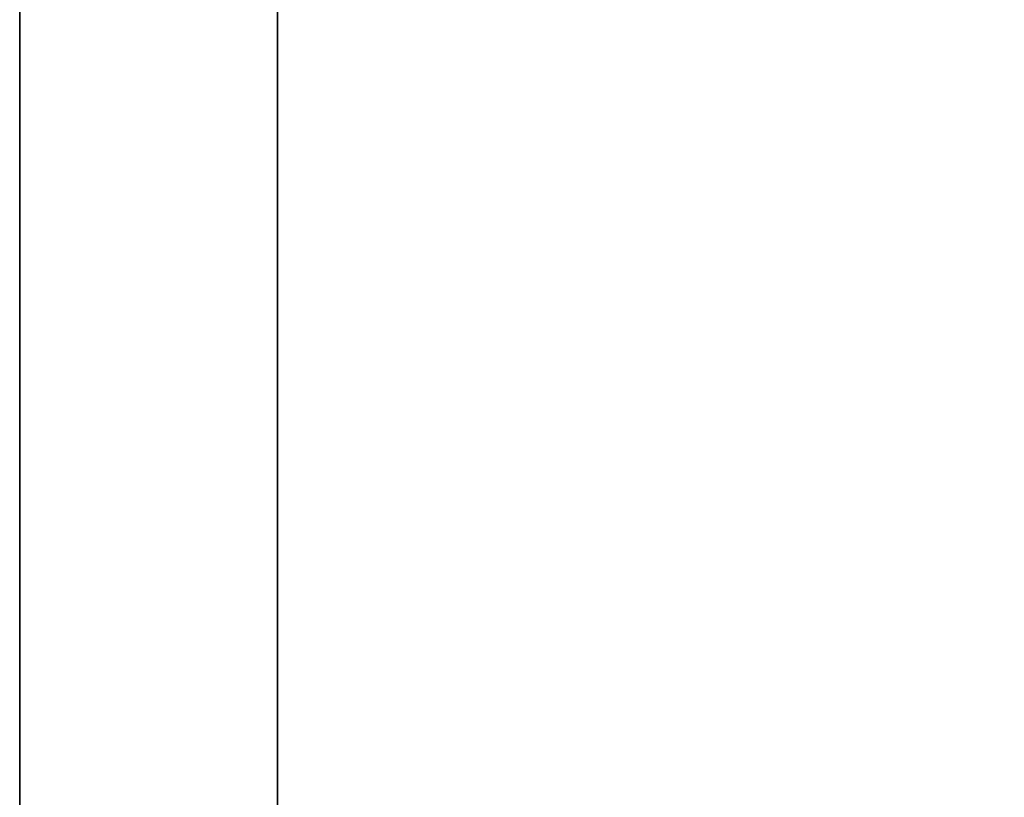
# Model space of a CAD drawing. Header units: millimetres. Extents: x -587 to 3688, y -115 to 120.
# Tile 718 of 960: x 2488 to 2501, y -18 to -8. Entities that reach past the tile are written whole.
import ezdxf

# ---------------------------------------------------------------- set-up
doc = ezdxf.new("R2010")
doc.units = ezdxf.units.MM
doc.layers.add('151', color=7, linetype='Continuous', true_color=0xffffff)

# ---------------------------------------------------------------- blocks, each defined once
blk = doc.blocks.new('UG_SURFACE_003')
at = {"layer": '151', "color": 252, "linetype": 'Continuous', "lineweight": 35}
for points in [[(3687.5, -40, 2198), (3687.5, 110, 2198), (2312.5, 110, 2198), (2312.5, -40, 2198)], [(2462.5, -40, 2048), (2462.5, 110, 2048), (3537.5, 110, 2048), (3537.5, -40, 2048)]]:
    blk.add_3dface(points, dxfattribs=at)
blk = doc.blocks.new('UG_SURFACE_087')
at = {"layer": '151', "color": 43, "linetype": 'Continuous', "lineweight": 35}
for points in [[(2491, 0, 2017), (2491, -49, 2017), (3509, -49, 2017), (3509, 0, 2017)], [(2491, 0, 2017), (2491, 0, 2), (2491, -19.5, 23.5), (2491, -19.5, 24.884)], [(2491, -49, 2017), (2491, 0, 2017), (2491, -20.732, 30.5), (2491, -33.268, 30.5)], [(2491, -20.732, 30.5), (2491, 0, 2017), (2491, -19.5, 24.884)], [(2491, -19.5, 23.5), (2491, 0, 2), (2491, -2), (2491, -23.5, 12.5)], [(2491, -47), (2491, -2), (3509, -2), (3509, -47)], [(2491, -2), (2491, -47), (2491, -30.5, 12.5), (2491, -23.5, 12.5)]]:
    blk.add_3dface(points, dxfattribs=at)
blk = doc.blocks.new('UG_SURFACE_093')
at = {"layer": '151', "color": 252, "linetype": 'Continuous', "lineweight": 35}
for points in [[(2486, -46.92, 2022.5), (3514, -46.92, 2022.5), (3514, 13.92, 2022.5), (2486, 13.92, 2022.5)], [(2487.5, -46.92, 2021), (2487.5, 13.92, 2021), (3512.5, 13.92, 2021), (3512.5, -46.92, 2021)]]:
    blk.add_3dface(points, dxfattribs=at)

msp = doc.modelspace()

# ---------------------------------------------------------------- linework, layer by layer
at = {"layer": '151', "color": 252, "linetype": 'Continuous', "lineweight": -3, "true_color": 0x939598}
for p, q in [((2487.5, -46.92, 2021), (2487.5, 13.92, 2021)), ((2491, 0, 2017), (2491, -49, 2017)), ((2491, -2), (2491, -47))]:
    msp.add_line(p, q, dxfattribs=at)

# ---------------------------------------------------------------- block references
for name in ['UG_SURFACE_093', 'UG_SURFACE_003', 'UG_SURFACE_087']:
    msp.add_blockref(name, (0, 0), dxfattribs=at)

doc.saveas('drawing.dxf')
